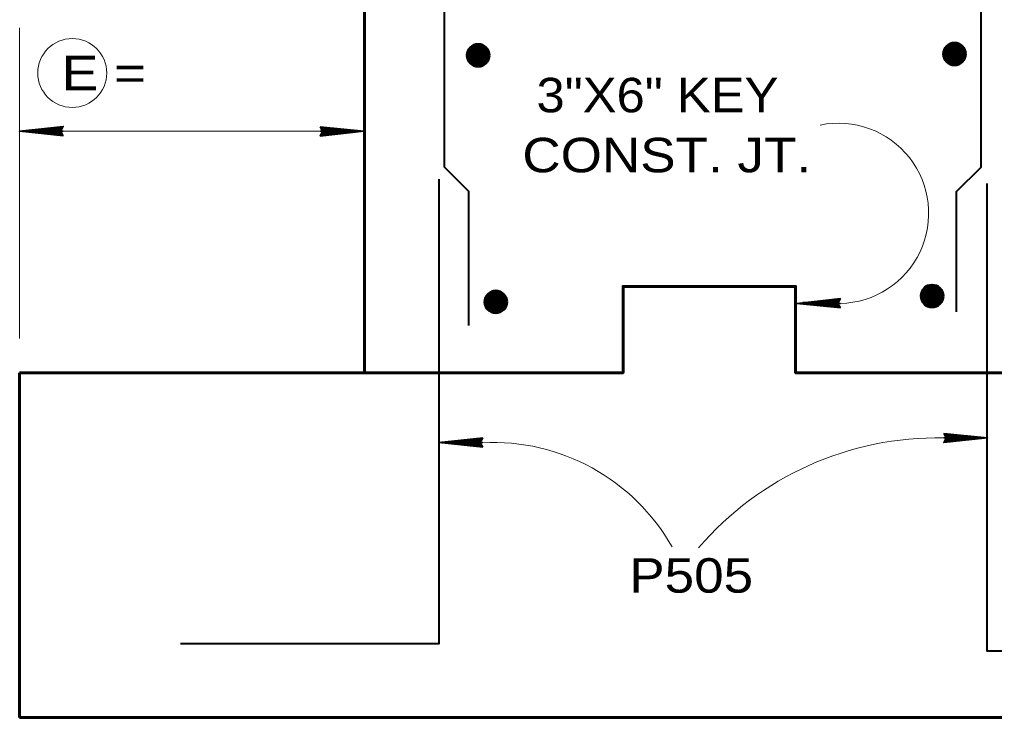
# Model space of a CAD drawing. Extents: x 4.49 to 7.69, y 0.28 to 2.27.
# Drawn here: x 5.8544 to 6.09, y 0.6015 to 0.7702 of the extents above; entities that cross this region are included whole.
import ezdxf

# ---------------------------------------------------------------- set-up
doc = ezdxf.new("R2010")
doc.units = 0
doc.header["$LTSCALE"] = 0.0033
doc.layers.add('1', color=7, linetype='Continuous', lineweight=35)

msp = doc.modelspace()

# ---------------------------------------------------------------- linework, layer by layer
at = {"layer": '1', "lineweight": 13}
for p, q in [((5.854417, 0.693083), (5.854417, 0.768167)), ((5.854417, 0.743167), (5.935833, 0.743167))]:
    msp.add_line(p, q, dxfattribs=at)
at = {"layer": '1', "lineweight": 40}
for p, q in [((5.963583, 0.763417), (5.967417, 0.76275)), ((5.9655, 0.762583), (5.966833, 0.763583)), ((5.967583, 0.76275), (5.966333, 0.763917)), ((6.07825, 0.763417), (6.082833, 0.76125)), ((6.078583, 0.763417), (6.0825, 0.76275)), ((6.078667, 0.76375), (6.0825, 0.763083)), ((6.080583, 0.762917), (6.081917, 0.763917)), ((6.082667, 0.763083), (6.081417, 0.76425)), ((5.963167, 0.763083), (5.96775, 0.760917)), ((5.963167, 0.76125), (5.967083, 0.7605)), ((5.96325, 0.761667), (5.967083, 0.760917)), ((5.96325, 0.7615), (5.967083, 0.76075)), ((5.963333, 0.762083), (5.967167, 0.761417)), ((5.963333, 0.761917), (5.967167, 0.761167)), ((5.963417, 0.762667), (5.967333, 0.761917)), ((5.963417, 0.7625), (5.967333, 0.76175)), ((5.963417, 0.76225), (5.96725, 0.7615)), ((5.9635, 0.763083), (5.967417, 0.762417)), ((5.9635, 0.762917), (5.967417, 0.762167)), ((6.078167, 0.761167), (6.082083, 0.760417)), ((6.078167, 0.761), (6.082, 0.76025)), ((6.07825, 0.761583), (6.082167, 0.760833)), ((6.078333, 0.762), (6.082167, 0.76125)), ((6.078333, 0.761833), (6.082167, 0.761083)), ((6.078417, 0.762417), (6.08225, 0.76175)), ((6.078417, 0.76225), (6.08225, 0.7615)), ((6.0785, 0.763), (6.082417, 0.76225)), ((6.0785, 0.762833), (6.082417, 0.762083)), ((6.0785, 0.762583), (6.082333, 0.761833)), ((6.078583, 0.76325), (6.0825, 0.7625)), ((5.963, 0.760333), (5.966833, 0.759583)), ((5.963, 0.760167), (5.966833, 0.759417)), ((5.963083, 0.760833), (5.967, 0.760083)), ((5.963083, 0.760667), (5.966917, 0.759917)), ((5.963083, 0.760417), (5.966917, 0.75975)), ((5.967333, 0.759917), (5.963583, 0.7595)), ((6.078083, 0.760667), (6.081917, 0.759917)), ((6.078083, 0.7605), (6.081917, 0.75975)), ((6.078167, 0.76075), (6.082, 0.760083)), ((6.082417, 0.76025), (6.078667, 0.759833)), ((6.072833, 0.704917), (6.077417, 0.70275)), ((6.073083, 0.7045), (6.077, 0.70375)), ((6.073167, 0.704917), (6.077083, 0.70425)), ((6.073167, 0.70475), (6.077083, 0.704)), ((6.07325, 0.70525), (6.077083, 0.704583)), ((6.075167, 0.704417), (6.0765, 0.705417)), ((6.07725, 0.704583), (6.076, 0.70575)), ((5.967417, 0.7035), (5.972, 0.701333)), ((5.9675, 0.702083), (5.971333, 0.701333)), ((5.967583, 0.7025), (5.971417, 0.701833)), ((5.967583, 0.702333), (5.971417, 0.701583)), ((5.967667, 0.703083), (5.971583, 0.702333)), ((5.967667, 0.702917), (5.971583, 0.702167)), ((5.967667, 0.702667), (5.9715, 0.701917)), ((5.96775, 0.7035), (5.971667, 0.702833)), ((5.96775, 0.703333), (5.971667, 0.702583)), ((5.967833, 0.703833), (5.971667, 0.703167)), ((5.96975, 0.703), (5.971083, 0.704)), ((5.971833, 0.703167), (5.970583, 0.704333)), ((6.072667, 0.702167), (6.0765, 0.701417)), ((6.07275, 0.702667), (6.076667, 0.701917)), ((6.07275, 0.7025), (6.076583, 0.70175)), ((6.07275, 0.70225), (6.076583, 0.701583)), ((6.072833, 0.703083), (6.07675, 0.702333)), ((6.072917, 0.7035), (6.07675, 0.70275)), ((6.072917, 0.703333), (6.07675, 0.702583)), ((6.073, 0.703917), (6.076833, 0.70325)), ((6.073, 0.70375), (6.076833, 0.703)), ((6.073083, 0.704333), (6.077, 0.703583)), ((6.073083, 0.704083), (6.076917, 0.703333)), ((5.96725, 0.70075), (5.971083, 0.7)), ((5.96725, 0.700583), (5.971083, 0.699833)), ((5.967333, 0.70125), (5.97125, 0.7005)), ((5.967333, 0.701083), (5.971167, 0.700333)), ((5.967333, 0.700833), (5.971167, 0.700167)), ((5.967417, 0.701667), (5.971333, 0.700917)), ((5.9675, 0.701917), (5.971333, 0.701167)), ((5.971583, 0.700333), (5.967833, 0.699917)), ((6.072667, 0.702), (6.0765, 0.70125)), ((6.077, 0.70175), (6.07325, 0.701333))]:
    msp.add_line(p, q, dxfattribs=at)
at = {"layer": '1', "lineweight": 60}
for p, q in [((6.0785, 0.763417), (6.078333, 0.7605)), ((6.07875, 0.763417), (6.0785, 0.7605)), ((6.078917, 0.763417), (6.07875, 0.760417)), ((6.079083, 0.763417), (6.078833, 0.760417)), ((6.07925, 0.763417), (6.079083, 0.760417)), ((6.0795, 0.763417), (6.079333, 0.760417)), ((6.07975, 0.763417), (6.0795, 0.760417)), ((6.079833, 0.763333), (6.079667, 0.760417)), ((6.08, 0.763333), (6.079833, 0.760417)), ((6.080167, 0.763333), (6.08, 0.760417)), ((6.080417, 0.763333), (6.080167, 0.760417)), ((6.080583, 0.763333), (6.080417, 0.760417)), ((5.963417, 0.763083), (5.96325, 0.760167)), ((5.963667, 0.763083), (5.963417, 0.760167)), ((5.963833, 0.763083), (5.963667, 0.760083)), ((5.964, 0.763083), (5.96375, 0.760083)), ((5.964167, 0.763083), (5.964, 0.760083)), ((5.964417, 0.763083), (5.96425, 0.760083)), ((5.964667, 0.763083), (5.964417, 0.760083)), ((5.96475, 0.763), (5.964583, 0.760083)), ((5.964917, 0.763), (5.96475, 0.760083)), ((5.965083, 0.763), (5.964917, 0.760083)), ((5.965333, 0.763), (5.965083, 0.760083)), ((5.9655, 0.763), (5.965333, 0.760083)), ((5.96575, 0.762917), (5.9655, 0.76)), ((5.966, 0.762917), (5.96575, 0.76)), ((5.966167, 0.762917), (5.966, 0.76)), ((5.96625, 0.762917), (5.966083, 0.76)), ((5.966417, 0.762917), (5.96625, 0.76)), ((5.9665, 0.762917), (5.966333, 0.76)), ((5.96675, 0.762833), (5.9665, 0.759917)), ((5.966917, 0.762833), (5.96675, 0.759917)), ((5.967083, 0.762833), (5.966833, 0.759917)), ((5.96725, 0.762833), (5.967083, 0.759917)), ((5.9675, 0.762833), (5.967333, 0.759917)), ((5.96775, 0.760917), (5.967583, 0.76275)), ((6.082833, 0.76125), (6.078083, 0.7605)), ((6.080833, 0.76325), (6.080583, 0.760333)), ((6.081083, 0.76325), (6.080833, 0.760333)), ((6.08125, 0.76325), (6.081083, 0.760333)), ((6.081333, 0.76325), (6.081167, 0.760333)), ((6.0815, 0.76325), (6.081333, 0.760333)), ((6.081583, 0.76325), (6.081417, 0.760333)), ((6.081833, 0.763167), (6.081583, 0.76025)), ((6.082, 0.763167), (6.081833, 0.76025)), ((6.082167, 0.763167), (6.081917, 0.76025)), ((6.082333, 0.763167), (6.082167, 0.76025)), ((6.082583, 0.763167), (6.082417, 0.76025)), ((6.082833, 0.76125), (6.082667, 0.763083)), ((5.96775, 0.760917), (5.963, 0.760167)), ((6.073083, 0.704917), (6.072917, 0.702)), ((6.073333, 0.704917), (6.073083, 0.702)), ((6.0735, 0.704917), (6.073333, 0.701917)), ((6.073667, 0.704917), (6.073417, 0.701917)), ((6.073833, 0.704917), (6.073667, 0.701917)), ((6.074083, 0.704917), (6.073917, 0.701917)), ((6.074333, 0.704917), (6.074083, 0.701917)), ((6.074417, 0.704833), (6.07425, 0.701917)), ((6.074583, 0.704833), (6.074417, 0.701917)), ((6.07475, 0.704833), (6.074583, 0.701917)), ((6.075, 0.704833), (6.07475, 0.701917)), ((6.075167, 0.704833), (6.075, 0.701917)), ((6.075417, 0.70475), (6.075167, 0.701833)), ((6.075667, 0.70475), (6.075417, 0.701833)), ((6.075833, 0.70475), (6.075667, 0.701833)), ((6.075917, 0.70475), (6.07575, 0.701833)), ((6.076083, 0.70475), (6.075917, 0.701833)), ((6.076167, 0.70475), (6.076, 0.701833)), ((6.076417, 0.704667), (6.076167, 0.70175)), ((6.076583, 0.704667), (6.076417, 0.70175)), ((6.07675, 0.704667), (6.0765, 0.70175)), ((6.076917, 0.704667), (6.07675, 0.70175)), ((6.077167, 0.704667), (6.077, 0.70175)), ((6.077417, 0.70275), (6.07725, 0.704583)), ((5.967667, 0.7035), (5.9675, 0.700583)), ((5.967917, 0.7035), (5.967667, 0.700583)), ((5.968083, 0.7035), (5.967917, 0.7005)), ((5.96825, 0.7035), (5.968, 0.7005)), ((5.968417, 0.7035), (5.96825, 0.7005)), ((5.968667, 0.7035), (5.9685, 0.7005)), ((5.968917, 0.7035), (5.968667, 0.7005)), ((5.969, 0.703417), (5.968833, 0.7005)), ((5.969167, 0.703417), (5.969, 0.7005)), ((5.969333, 0.703417), (5.969167, 0.7005)), ((5.969583, 0.703417), (5.969333, 0.7005)), ((5.96975, 0.703417), (5.969583, 0.7005)), ((5.97, 0.703333), (5.96975, 0.700417)), ((5.97025, 0.703333), (5.97, 0.700417)), ((5.970417, 0.703333), (5.97025, 0.700417)), ((5.9705, 0.703333), (5.970333, 0.700417)), ((5.970667, 0.703333), (5.9705, 0.700417)), ((5.97075, 0.703333), (5.970583, 0.700417)), ((5.971, 0.70325), (5.97075, 0.700333)), ((5.971167, 0.70325), (5.971, 0.700333)), ((5.971333, 0.70325), (5.971083, 0.700333)), ((5.9715, 0.70325), (5.971333, 0.700333)), ((5.97175, 0.70325), (5.971583, 0.700333)), ((5.972, 0.701333), (5.971833, 0.703167)), ((6.077417, 0.70275), (6.072667, 0.702)), ((5.972, 0.701333), (5.96725, 0.700583)), ((5.854417, 0.6015), (5.854417, 0.684833)), ((6.18775, 0.6015), (5.854417, 0.6015))]:
    msp.add_line(p, q, dxfattribs=at)
at = {"layer": '1'}
for p, q in [((5.865, 0.743167), (5.854417, 0.743167)), ((5.86475, 0.742333), (5.856917, 0.743333)), ((5.86475, 0.742333), (5.856917, 0.743167)), ((5.86475, 0.742167), (5.856917, 0.743083)), ((5.86475, 0.742167), (5.856917, 0.743083)), ((5.86475, 0.74225), (5.856917, 0.743083)), ((5.86475, 0.74425), (5.857417, 0.743417)), ((5.86475, 0.744083), (5.857417, 0.743333)), ((5.86475, 0.744), (5.857417, 0.743167)), ((5.864833, 0.743833), (5.8575, 0.743083)), ((5.927083, 0.743167), (5.937667, 0.743167)), ((5.92725, 0.7425), (5.934583, 0.74325)), ((5.927333, 0.744167), (5.935167, 0.74325)), ((5.927333, 0.744167), (5.935167, 0.74325)), ((5.927333, 0.744083), (5.935167, 0.74325)), ((5.927333, 0.744), (5.935167, 0.743167)), ((5.927333, 0.744), (5.935167, 0.743)), ((5.927333, 0.742333), (5.934667, 0.743167)), ((5.927333, 0.74225), (5.934667, 0.743)), ((5.927333, 0.742083), (5.934667, 0.742917)), ((6.0525, 0.702667), (6.045167, 0.701833)), ((6.0525, 0.7025), (6.045167, 0.70175)), ((6.0525, 0.702417), (6.045167, 0.701583)), ((6.052583, 0.70225), (6.04525, 0.7015)), ((6.05275, 0.701583), (6.042167, 0.701583)), ((6.0525, 0.70075), (6.044667, 0.70175)), ((6.0525, 0.70075), (6.044667, 0.701583)), ((6.0525, 0.700583), (6.044667, 0.7015)), ((6.0525, 0.700583), (6.044667, 0.7015)), ((6.0525, 0.700667), (6.044667, 0.7015)), ((6.07775, 0.669083), (6.088333, 0.669083)), ((6.077917, 0.668417), (6.08525, 0.669167)), ((6.078, 0.670083), (6.085833, 0.669167)), ((6.078, 0.670083), (6.085833, 0.669167)), ((6.078, 0.67), (6.085833, 0.669167)), ((6.078, 0.669917), (6.085833, 0.669083)), ((6.078, 0.669917), (6.085833, 0.668917)), ((6.078, 0.66825), (6.085333, 0.669083)), ((5.966333, 0.667917), (5.95575, 0.667917)), ((5.966083, 0.667083), (5.95825, 0.668083)), ((5.966083, 0.667083), (5.95825, 0.667917)), ((5.966083, 0.666917), (5.95825, 0.667833)), ((5.966083, 0.666917), (5.95825, 0.667833)), ((5.966083, 0.667), (5.95825, 0.667833)), ((5.966083, 0.669), (5.95875, 0.668167)), ((5.966083, 0.668833), (5.95875, 0.668083)), ((5.966083, 0.66875), (5.95875, 0.667917)), ((5.966167, 0.668583), (5.958833, 0.667833)), ((6.078, 0.668167), (6.085333, 0.668917)), ((6.078, 0.668), (6.085333, 0.668833))]:
    msp.add_line(p, q, dxfattribs=at)
at = {"layer": '1', "lineweight": 60}
for points in [[(5.854417, 0.684833), (5.93775, 0.684833), (5.93775, 1.018167), (6.104417, 1.018167), (6.104417, 0.684833), (6.18775, 0.684833)], [(5.966833, 0.759417), (5.966833, 0.763583), (5.965167, 0.758917), (5.965667, 0.764083), (5.963583, 0.7595), (5.964333, 0.764), (5.965917, 0.759), (5.96275, 0.762333), (5.967583, 0.76275), (5.964333, 0.759083), (5.966333, 0.763917), (5.963167, 0.763083), (5.963, 0.760167)], [(5.963583, 0.7595), (5.965083, 0.76175), (5.962917, 0.762667), (5.964917, 0.764083), (5.965083, 0.761833), (5.96675, 0.7595), (5.96275, 0.761833), (5.9655, 0.762583)], [(5.966333, 0.763917), (5.965083, 0.76175), (5.967333, 0.759917)], [(6.077667, 0.76175), (6.082833, 0.762417), (6.07825, 0.763417)], [(6.081917, 0.75975), (6.081917, 0.763917), (6.08025, 0.75925), (6.08075, 0.764417), (6.078667, 0.759833), (6.079417, 0.764333), (6.081, 0.759333), (6.077833, 0.762667), (6.082667, 0.763083), (6.079417, 0.759417), (6.081417, 0.76425), (6.07825, 0.763417), (6.078083, 0.7605)], [(6.078667, 0.759833), (6.080167, 0.762083), (6.078, 0.763), (6.08, 0.764417), (6.080167, 0.762167), (6.081833, 0.759833), (6.077833, 0.762167), (6.080583, 0.762917)], [(6.081417, 0.76425), (6.080167, 0.762083), (6.082417, 0.76025)], [(5.962583, 0.761417), (5.96775, 0.762083), (5.963167, 0.763083)], [(5.93775, 0.684833), (6.00025, 0.684833), (6.00025, 0.705667), (6.041917, 0.705667), (6.041917, 0.684833), (6.104417, 0.684833)], [(5.971083, 0.699833), (5.971083, 0.704), (5.969417, 0.699333), (5.969917, 0.7045), (5.967833, 0.699917), (5.968583, 0.704417), (5.970167, 0.699417), (5.967, 0.70275), (5.971833, 0.703167), (5.968583, 0.6995), (5.970583, 0.704333), (5.967417, 0.7035), (5.96725, 0.700583)], [(5.967833, 0.699917), (5.969333, 0.702167), (5.967167, 0.703083), (5.969167, 0.7045), (5.969333, 0.70225), (5.971, 0.699917), (5.967, 0.70225), (5.96975, 0.703)], [(6.07225, 0.70325), (6.077417, 0.703917), (6.072833, 0.704917)], [(6.0765, 0.70125), (6.0765, 0.705417), (6.074833, 0.70075), (6.075333, 0.705917), (6.07325, 0.701333), (6.074, 0.705833), (6.075583, 0.700833), (6.072417, 0.704167), (6.07725, 0.704583), (6.074, 0.700917), (6.076, 0.70575), (6.072833, 0.704917), (6.072667, 0.702)], [(6.07325, 0.701333), (6.07475, 0.703583), (6.072583, 0.7045), (6.074583, 0.705917), (6.07475, 0.703667), (6.076417, 0.701333), (6.072417, 0.703667), (6.075167, 0.704417)], [(6.076, 0.70575), (6.07475, 0.703583), (6.077, 0.70175)], [(5.966833, 0.701833), (5.972, 0.7025), (5.967417, 0.7035)], [(5.970583, 0.704333), (5.969333, 0.702167), (5.971583, 0.700333)]]:
    msp.add_lwpolyline(points, dxfattribs=at)
at = {"layer": '1', "lineweight": 40}
for points in [[(5.962917, 0.9975), (5.962917, 0.948833), (5.957, 0.942917), (5.957, 0.734583), (5.962917, 0.728667), (5.962917, 0.69625)], [(6.080833, 0.6995), (6.080833, 0.728583), (6.08675, 0.7345), (6.08675, 0.942833), (6.080833, 0.94875), (6.080833, 0.997333)], [(6.078083, 0.7605), (6.080167, 0.75925), (6.081917, 0.75975), (6.082833, 0.76125)], [(5.963, 0.760167), (5.965083, 0.758917), (5.966833, 0.759417), (5.96775, 0.760917)], [(5.893333, 0.619417), (5.955833, 0.619417), (5.955833, 0.731583)], [(6.088167, 0.730583), (6.088167, 0.617583), (6.150667, 0.617583)], [(6.072667, 0.702), (6.07475, 0.70075), (6.0765, 0.70125), (6.077417, 0.70275)], [(5.96725, 0.700583), (5.969333, 0.699333), (5.971083, 0.699833), (5.972, 0.701333)]]:
    msp.add_lwpolyline(points, dxfattribs=at)
at = {"layer": '1'}
for points in [[(5.865, 0.742083), (5.854417, 0.743167), (5.865, 0.744333), (5.864417, 0.743167)], [(5.86425, 0.743083), (5.859583, 0.743), (5.859583, 0.743083), (5.8605, 0.743083), (5.86425, 0.743), (5.86125, 0.742917), (5.864417, 0.742833), (5.862167, 0.74275), (5.864417, 0.742667), (5.860917, 0.742917), (5.85625, 0.743083), (5.857167, 0.743333), (5.855917, 0.743333), (5.86425, 0.743333), (5.861833, 0.7435), (5.864417, 0.7435), (5.859083, 0.743083), (5.864417, 0.74375)], [(5.927083, 0.74425), (5.937667, 0.743167), (5.927083, 0.742), (5.927667, 0.743167)], [(5.927833, 0.74325), (5.9325, 0.743333), (5.9325, 0.74325), (5.931583, 0.74325), (5.927833, 0.743333), (5.930833, 0.743417), (5.927667, 0.7435), (5.929917, 0.743583), (5.927667, 0.743667), (5.931167, 0.743417), (5.935833, 0.74325), (5.934917, 0.743), (5.936167, 0.743), (5.927833, 0.743), (5.93025, 0.742833), (5.927667, 0.742833), (5.933, 0.74325), (5.927667, 0.742583)], [(6.05275, 0.7005), (6.042167, 0.701583), (6.05275, 0.70275), (6.052167, 0.701583)], [(6.052, 0.7015), (6.047333, 0.701417), (6.047333, 0.7015), (6.04825, 0.7015), (6.052, 0.701417), (6.049, 0.701333), (6.052167, 0.70125), (6.049917, 0.701167), (6.052167, 0.701083), (6.048667, 0.701333), (6.044, 0.7015), (6.044917, 0.70175), (6.043667, 0.70175), (6.052, 0.70175), (6.049583, 0.701917), (6.052167, 0.701917), (6.046833, 0.7015), (6.052167, 0.702167)], [(5.966333, 0.666833), (5.95575, 0.667917), (5.966333, 0.669083), (5.96575, 0.667917)], [(6.07775, 0.670167), (6.088333, 0.669083), (6.07775, 0.667917), (6.078333, 0.669083)], [(6.0785, 0.669167), (6.083167, 0.66925), (6.083167, 0.669167), (6.08225, 0.669167), (6.0785, 0.66925), (6.0815, 0.669333), (6.078333, 0.669417), (6.080583, 0.6695), (6.078333, 0.669583), (6.081833, 0.669333), (6.0865, 0.669167), (6.085583, 0.668917), (6.086833, 0.668917), (6.0785, 0.668917), (6.080917, 0.66875), (6.078333, 0.66875), (6.083667, 0.669167), (6.078333, 0.6685)], [(5.965583, 0.667833), (5.960917, 0.66775), (5.960917, 0.667833), (5.961833, 0.667833), (5.965583, 0.66775), (5.962583, 0.667667), (5.96575, 0.667583), (5.9635, 0.6675), (5.96575, 0.667417), (5.96225, 0.667667), (5.957583, 0.667833), (5.9585, 0.668083), (5.95725, 0.668083), (5.965583, 0.668083), (5.963167, 0.66825), (5.96575, 0.66825), (5.960417, 0.667833), (5.96575, 0.6685)]]:
    msp.add_lwpolyline(points, close=True, dxfattribs=at)
for points in [[(5.86425, 0.743083), (5.864667, 0.742333), (5.864417, 0.742583), (5.86425, 0.742917), (5.864, 0.742833), (5.864167, 0.7425), (5.864333, 0.74325), (5.8645, 0.74375), (5.86475, 0.744167)], [(5.927833, 0.74325), (5.927417, 0.744), (5.927667, 0.74375), (5.927833, 0.743417), (5.928083, 0.7435), (5.927917, 0.743833), (5.92775, 0.743083), (5.927583, 0.742583), (5.927333, 0.742167)], [(6.052, 0.7015), (6.052417, 0.70075), (6.052167, 0.701), (6.052, 0.701333), (6.05175, 0.70125), (6.051917, 0.700917), (6.052083, 0.701667), (6.05225, 0.702167), (6.0525, 0.702583)], [(6.0785, 0.669167), (6.078083, 0.669917), (6.078333, 0.669667), (6.0785, 0.669333), (6.07875, 0.669417), (6.078583, 0.66975), (6.078417, 0.669), (6.07825, 0.6685), (6.078, 0.668083)], [(5.965583, 0.667833), (5.966, 0.667083), (5.96575, 0.667333), (5.965583, 0.667667), (5.965333, 0.667583), (5.9655, 0.66725), (5.965667, 0.668), (5.965833, 0.6685), (5.966083, 0.668917)]]:
    msp.add_lwpolyline(points, dxfattribs=at)
at = {"layer": '1', "lineweight": 13}
msp.add_circle((5.867167, 0.75725), 0.008333, dxfattribs=at)
at = {"layer": '1', "lineweight": 60}
for centre in [(5.96525, 0.761517), (6.080333, 0.76185), (5.9695, 0.701933), (6.074917, 0.70335)]:
    msp.add_circle(centre, 0.00264, dxfattribs=at)
at = {"layer": '1', "lineweight": 13}
for centre, radius, start, end in [((6.052329, 0.723349), 0.02177, 271.10937, 101.69263), ((6.076345, 0.592895), 0.076202, 88.94317, 139.38493), ((5.968784, 0.618204), 0.049773, 29.5481, 92.8223)]:
    msp.add_arc(centre, radius, start, end, dxfattribs=at)

# ---------------------------------------------------------------- texts
at = {"layer": '1'}
for s, height, width, p in [('E =      ', 0.008334, 1.2, (5.864583, 0.753083)), ('3"X6" KEY', 0.008334, 1.1, (5.979333, 0.74775)), ('CONST. JT. ', 0.008334, 1.15, (5.975917, 0.73325)), ('P505', 0.008333, 1.15, (6.00175, 0.631667))]:
    msp.add_text(s, height=height, dxfattribs=dict(at, width=width)).set_placement(p)

doc.saveas('drawing.dxf')
